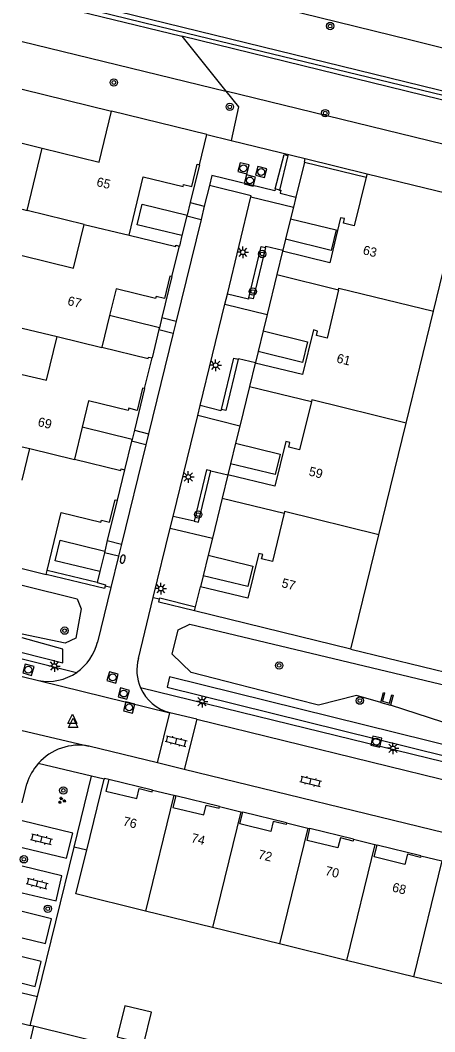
# Model space of a CAD drawing. Extents: x 128999 to 131010, y 395498 to 399007.
# Drawn here: x 128999.8 to 129044.8, y 397914.8 to 398024.7 of the extents above; entities that cross this region are included whole.
import ezdxf

# ---------------------------------------------------------------- set-up
doc = ezdxf.new("R2010")
doc.units = 0
for name, color, linetype in [('gg-afsc-muur', 7, 'Continuous'), ('gg-anno-huisnummerreeks BGT', 7, 'Continuous'), ('gg-bbg-gedigitaliseerde bebouwing', 7, 'Continuous'), ('gg-bbg-gedigitaliseerde bijgebouw', 7, 'Continuous'), ('gg-bbg-hoofdgebouw', 7, 'Continuous'), ('gg-bbg-luifel en loopbrug', 7, 'Continuous'), ('gg-bbg-onder overbouw', 7, 'Continuous'), ('gg-bbg-pand overbouw', 7, 'Continuous'), ('gg-bbg-tussenscheiding', 7, 'Continuous'), ('gg-knt-BGT kruinlijn', 7, 'Continuous'), ('gg-knt-bovenkant onderkant talud', 7, 'Continuous'), ('gg-knt-verharding', 7, 'Continuous'), ('gg-kntw-wadi', 7, 'Continuous'), ('gg-kwrk-uitstroombak niveau min 01', 7, 'Continuous'), ('gt-grn-groengrens', 7, 'Continuous'), ('gt-grn-vlakafsluiter', 7, 'Continuous'), ('gt-grn-weggrens', 7, 'Continuous'), ('gt-symb-boom', 7, 'Continuous'), ('gt-symb-brandkraan', 7, 'Continuous'), ('gt-symb-groenvak', 7, 'Continuous'), ('gt-symb-klinker verharding', 7, 'Continuous'), ('gt-symb-lichtmast', 7, 'Continuous'), ('gt-symb-rioolschacht', 7, 'Continuous'), ('gt-symb-waterafsluiter', 7, 'Continuous'), ('gx-grn-maaiveld', 7, 'Continuous')]:
    doc.layers.add(name, color=color, linetype=linetype)

# ---------------------------------------------------------------- blocks, each defined once
blk = doc.blocks.new('gt0-BOOM')
at = {"layer": 'gt-symb-boom'}
for radius in [0.4, 0.2]:
    blk.add_circle((0, 0), radius, dxfattribs=at)
blk = doc.blocks.new('gt0-KL1')
at = {"layer": 'gt-symb-klinker verharding'}
for p, q in [((-1.15, 0.3), (1.15, 0.3)), ((-1, -0.3), (-1, 0.3)), ((-0.5, 0.3), (-0.5, 0.45)), ((0, -0.3), (0, 0.3)), ((0.5, 0.3), (0.5, 0.45)), ((1, -0.3), (1, 0.3)), ((-1.15, -0.3), (1.15, -0.3)), ((-0.5, -0.45), (-0.5, -0.3)), ((0.5, -0.45), (0.5, -0.3))]:
    blk.add_line(p, q, dxfattribs=at)
blk = doc.blocks.new('gt0-LMAST')
at = {"layer": 'gt-symb-lichtmast'}
for p, q in [((-0.18, 0.17), (-0.45, 0.44)), ((-0.01, 0.25), (-0.01, 0.62)), ((0.17, 0.17), (0.44, 0.44)), ((-0.26, 0), (-0.63, 0)), ((-0.18, -0.18), (-0.45, -0.45)), ((-0.01, -0.25), (-0.01, -0.63)), ((0.44, -0.45), (0.17, -0.18)), ((0.24, 0), (0.62, 0))]:
    blk.add_line(p, q, dxfattribs=at)
blk.add_circle((-0.01, 0), 0.25, dxfattribs=at)
blk = doc.blocks.new('gt0-RS')
at = {"layer": 'gt-symb-rioolschacht'}
blk.add_lwpolyline([(-0.5, -0.5), (0.5, -0.5), (0.5, 0.5), (-0.5, 0.5)], close=True, dxfattribs=at)
blk.add_circle((0, 0), 0.375, dxfattribs=at)
blk = doc.blocks.new('gt0-BR')
at = {"layer": 'gt-symb-brandkraan'}
for centre, radius, start, end in [((-0.24, 0), 0.206, 107.5669, 252.4331), ((0.6, -2.66), 3, 106.892, 107.5669), ((0, -0.69), 0.938, 73.108, 106.892), ((-0.6, -2.66), 3, 72.4331, 73.108), ((0.24, 0), 0.206, 287.567, 72.4331), ((0.6, 2.66), 3, 252.4331, 253.108), ((0, 0.69), 0.938, 253.108, 286.8921), ((-0.6, 2.66), 3, 286.8921, 287.567)]:
    blk.add_arc(centre, radius, start, end, dxfattribs=at)
blk = doc.blocks.new('gt0-GRVAK')
at = {"layer": 'gt-symb-groenvak'}
for p, q in [((-0.11, 0.19), (-0.23, 0.24)), ((-0.18, 0.15), (0.09, 0.15)), ((-0.09, 0.21), (-0.16, 0.32)), ((-0.05, 0.21), (-0.05, 0.39)), ((0, 0.21), (0.06, 0.32)), ((0.01, 0.19), (0.13, 0.24)), ((0.26, -0.05), (0.2, 0.06)), ((0.31, -0.05), (0.31, 0.13)), ((0.35, -0.05), (0.41, 0.06)), ((-0.24, -0.23), (-0.36, -0.18)), ((-0.32, -0.26), (-0.05, -0.26)), ((-0.23, -0.21), (-0.29, -0.1)), ((-0.18, -0.2), (-0.18, -0.02)), ((-0.14, -0.21), (-0.07, -0.1)), ((-0.12, -0.23), (0, -0.18)), ((0.24, -0.07), (0.12, -0.02)), ((0.17, -0.11), (0.44, -0.11)), ((0.37, -0.07), (0.49, -0.02))]:
    blk.add_line(p, q, dxfattribs=at)
blk = doc.blocks.new('gt0-WAFSL')
at = {"layer": 'gt-symb-waterafsluiter'}
for p, q in [((-0.5, -0.33), (0, 0.67)), ((0, 0.67), (0.5, -0.33)), ((0.5, -0.33), (-0.5, -0.33))]:
    blk.add_line(p, q, dxfattribs=at)

msp = doc.modelspace()

# ---------------------------------------------------------------- linework, layer by layer
at = {"layer": 'gg-afsc-muur'}
for p, q in [((129000, 398017.19), (129009.7, 398014.82)), ((129030.66, 398009.27), (129030.76, 398009.66)), ((129030.76, 398009.66), (129037.49, 398008.02)), ((129030.66, 398009.27), (129037.39, 398007.64)), ((129008.14, 397963.62), (129002.71, 397964.95)), ((129035.72, 397956.4), (129048.41, 397953.29)), ((129001.66, 397918.66), (129005.65, 397934.9)), ((129000.88, 397915.51), (129001.66, 397918.66)), ((129001.23, 397915.43), (129000.88, 397915.51)), ((129035.88, 397906.94), (129001.23, 397915.43))]:
    msp.add_line(p, q, dxfattribs=at)
for points in [[(129009.03, 397963.24), (129008.95, 397962.97), (129002.6, 397964.51)], [(129008.14, 397963.62), (129009.07, 397963.39), (129009.03, 397963.24)], [(129018.74, 397960.56), (129014.86, 397961.51), (129014.93, 397961.84)], [(129014.93, 397961.84), (129014.95, 397961.95), (129018.84, 397960.99)]]:
    msp.add_lwpolyline(points, dxfattribs=at)
at = {"layer": 'gg-bbg-gedigitaliseerde bebouwing'}
for p, q in [((129000, 398004.17), (129000.54, 398004.04)), ((129006.74, 398002.52), (129000.54, 398004.04)), ((129000, 397991.26), (129003.79, 397990.33)), ((129000, 397978.38), (129000.84, 397978.18)), ((129000, 397974.73), (129000.84, 397978.18))]:
    msp.add_line(p, q, dxfattribs=at)
for points in [[(129000, 397999.13), (129005.59, 397997.77), (129006.74, 398002.52)], [(129000, 397986.23), (129002.64, 397985.59), (129003.79, 397990.33)]]:
    msp.add_lwpolyline(points, dxfattribs=at)
at = {"layer": 'gg-bbg-gedigitaliseerde bijgebouw'}
msp.add_lwpolyline([(129010.31, 397914.27), (129013.22, 397913.56), (129014.05, 397916.96), (129011.14, 397917.67), (129010.31, 397914.27)], dxfattribs=at)
at = {"layer": 'gg-bbg-hoofdgebouw'}
for p, q in [((129020.05, 398012.27), (129009.7, 398014.82)), ((129019.26, 398008.99), (129020.05, 398012.27)), ((129000, 398011.35), (129002.19, 398010.81)), ((129037.49, 398008.02), (129037.39, 398007.64)), ((129037.49, 398008.02), (129054.03, 398003.98)), ((129016.27, 397996.85), (129017.08, 398000.17)), ((129028.29, 397999.6), (129027.68, 397997.07)), ((129027.68, 397997.07), (129034.37, 397995.4)), ((129041.72, 397980.95), (129044.69, 397993.1)), ((129009.5, 397992.61), (129008.67, 397989.2)), ((129013.29, 397984.68), (129014.11, 397988.02)), ((129025.33, 397987.46), (129024.69, 397984.93)), ((129024.69, 397984.93), (129031.42, 397983.3)), ((129006.52, 397980.49), (129005.68, 397977.04)), ((129038.76, 397968.82), (129041.72, 397980.95)), ((129011.13, 397975.87), (129010.33, 397972.56)), ((129022.35, 397975.33), (129021.73, 397972.8)), ((129021.73, 397972.8), (129028.46, 397971.16)), ((129035.72, 397956.4), (129038.76, 397968.82)), ((129000, 397965.15), (129002.6, 397964.51)), ((129002.6, 397964.51), (129002.71, 397964.95)), ((129018.84, 397960.99), (129019.37, 397963.16)), ((129018.74, 397960.56), (129018.84, 397960.99)), ((129035.72, 397956.4), (129018.74, 397960.56)), ((129007.01, 397934.57), (129008.91, 397942.27)), ((129014.15, 397941.09), (129016.47, 397940.52)), ((129016.47, 397940.52), (129016.69, 397940.47)), ((129021.43, 397939.31), (129023.75, 397938.74)), ((129023.75, 397938.74), (129023.98, 397938.68)), ((129028.72, 397937.52), (129031.03, 397936.96)), ((129031.03, 397936.96), (129031.26, 397936.9)), ((129036.01, 397935.74), (129038.31, 397935.17)), ((129038.31, 397935.17), (129038.55, 397935.11)), ((129043.31, 397933.95), (129045.6, 397933.39)), ((129020.67, 397926.16), (129013.39, 397927.95)), ((129027.95, 397924.38), (129020.67, 397926.16)), ((129035.23, 397922.59), (129027.95, 397924.38)), ((129042.52, 397920.8), (129035.23, 397922.59)), ((129049.8, 397919.02), (129042.52, 397920.8))]:
    msp.add_line(p, q, dxfattribs=at)
for points in [[(129002.19, 398010.81), (129008.37, 398009.29), (129009.7, 398014.82)], [(129011.62, 398001.34), (129013.16, 398007.67), (129017.48, 398006.62), (129017.53, 398006.85), (129018.42, 398006.65), (129019.03, 398009.07), (129019.26, 398008.99)], [(129037.39, 398007.64), (129036.08, 398002.36), (129034.9, 398002.65), (129035.02, 398003.15), (129034.6, 398003.25), (129033.41, 397998.34), (129028.29, 397999.6)], [(129044.69, 397993.1), (129046.76, 398001.57), (129053.06, 398000), (129053.09, 398000), (129054.03, 398003.98)], [(129011.62, 398001.34), (129016.68, 398000.11), (129016.71, 398000.25), (129017.08, 398000.17)], [(129016.27, 397996.85), (129016.05, 397996.9), (129015.46, 397994.48), (129014.56, 397994.7), (129014.5, 397994.46), (129010.2, 397995.53), (129009.5, 397992.61)], [(129034.37, 397995.4), (129033.14, 397990.18), (129031.96, 397990.46), (129032.07, 397990.94), (129031.65, 397991.07), (129030.44, 397986.2), (129025.33, 397987.46)], [(129008.67, 397989.2), (129013.69, 397987.96), (129013.73, 397988.11), (129014.11, 397988.02)], [(129013.29, 397984.68), (129013.07, 397984.75), (129012.48, 397982.32), (129011.59, 397982.55), (129011.53, 397982.32), (129007.21, 397983.36), (129006.52, 397980.49)], [(129031.42, 397983.3), (129030.13, 397978.05), (129028.96, 397978.33), (129029.09, 397978.82), (129028.65, 397978.93), (129027.46, 397974.08), (129022.35, 397975.33)], [(129005.68, 397977.04), (129010.73, 397975.81), (129010.76, 397975.96), (129011.13, 397975.87)], [(129002.71, 397964.95), (129004.25, 397971.23), (129008.55, 397970.17), (129008.61, 397970.4), (129009.5, 397970.19), (129010.1, 397972.62), (129010.33, 397972.56)], [(129028.46, 397971.16), (129027.18, 397965.9), (129026.01, 397966.19), (129026.13, 397966.68), (129025.7, 397966.79), (129024.5, 397961.94), (129019.37, 397963.16)], [(129009.41, 397942.25), (129008.94, 397942.36), (129008.91, 397942.27)], [(129013.39, 397927.95), (129005.84, 397929.8), (129007.01, 397934.57)]]:
    msp.add_lwpolyline(points, dxfattribs=at)
at = {"layer": 'gg-bbg-luifel en loopbrug'}
for p, q in [((129017.89, 398003.44), (129017.36, 398001.3)), ((129017.91, 398003.53), (129017.89, 398003.44)), ((129029.16, 398003.14), (129028.61, 398000.91)), ((129014.91, 397991.29), (129009.5, 397992.61)), ((129014.86, 397991.09), (129014.11, 397988.02)), ((129014.91, 397991.29), (129014.86, 397991.09)), ((129026.18, 397990.95), (129025.64, 397988.71)), ((129011.94, 397979.17), (129006.52, 397980.49)), ((129011.89, 397978.97), (129011.13, 397975.87)), ((129011.94, 397979.17), (129011.89, 397978.97)), ((129023.18, 397978.76), (129022.64, 397976.52)), ((129008.93, 397966.86), (129008.43, 397964.81)), ((129008.97, 397967.04), (129008.93, 397966.86)), ((129020.21, 397966.59), (129019.67, 397964.36))]:
    msp.add_line(p, q, dxfattribs=at)
for points in [[(129017.36, 398001.3), (129012.5, 398002.49), (129013.05, 398004.72), (129017.91, 398003.53)], [(129029.16, 398003.14), (129034.12, 398001.93), (129033.57, 397999.7), (129028.61, 398000.91)], [(129026.18, 397990.95), (129031.01, 397989.77), (129030.47, 397987.53), (129025.64, 397988.71)], [(129023.18, 397978.76), (129028.03, 397977.57), (129027.48, 397975.34), (129022.64, 397976.52)], [(129008.43, 397964.81), (129003.57, 397965.99), (129004.12, 397968.23), (129008.97, 397967.04)], [(129020.21, 397966.59), (129025.05, 397965.41), (129024.51, 397963.18), (129019.67, 397964.36)]]:
    msp.add_lwpolyline(points, dxfattribs=at)
at = {"layer": 'gg-bbg-onder overbouw'}
for points in [[(129009.41, 397942.25), (129009.1, 397940.98), (129012.45, 397940.16), (129012.72, 397941.24), (129014.11, 397940.9), (129014.15, 397941.09)], [(129016.69, 397940.47), (129016.37, 397939.2), (129019.72, 397938.38), (129019.99, 397939.46), (129021.39, 397939.12), (129021.43, 397939.31)], [(129028.72, 397937.52), (129028.67, 397937.34), (129027.28, 397937.68), (129027.01, 397936.59), (129023.66, 397937.41), (129023.98, 397938.68)], [(129036.01, 397935.74), (129035.96, 397935.55), (129034.57, 397935.9), (129034.3, 397934.8), (129030.95, 397935.62), (129031.26, 397936.9)], [(129043.31, 397933.95), (129043.26, 397933.77), (129041.86, 397934.11), (129041.59, 397933.02), (129038.24, 397933.84), (129038.55, 397935.11)]]:
    msp.add_lwpolyline(points, dxfattribs=at)
at = {"layer": 'gg-bbg-pand overbouw'}
for p, q in [((129014.15, 397941.09), (129009.41, 397942.25)), ((129021.43, 397939.31), (129016.69, 397940.47)), ((129028.72, 397937.52), (129023.98, 397938.68)), ((129036.01, 397935.74), (129031.26, 397936.9)), ((129043.31, 397933.95), (129038.55, 397935.11))]:
    msp.add_line(p, q, dxfattribs=at)
at = {"layer": 'gg-bbg-tussenscheiding'}
for p, q in [((129000.54, 398004.04), (129002.19, 398010.81)), ((129006.74, 398002.52), (129011.62, 398001.34)), ((129016.47, 397940.52), (129013.39, 397927.95)), ((129023.75, 397938.74), (129020.67, 397926.16)), ((129031.03, 397936.96), (129027.95, 397924.38)), ((129038.31, 397935.17), (129035.23, 397922.59)), ((129045.6, 397933.39), (129042.52, 397920.8))]:
    msp.add_line(p, q, dxfattribs=at)
for points in [[(129034.37, 397995.4), (129034.42, 397995.61), (129044.69, 397993.1)], [(129003.79, 397990.33), (129008.65, 397989.15), (129008.67, 397989.2)], [(129041.72, 397980.95), (129031.46, 397983.46), (129031.42, 397983.3)], [(129000.84, 397978.18), (129005.67, 397977), (129005.68, 397977.04)], [(129038.76, 397968.82), (129028.51, 397971.33), (129028.46, 397971.16)]]:
    msp.add_lwpolyline(points, dxfattribs=at)
at = {"layer": 'gg-knt-BGT kruinlijn'}
for p in [(129000, 398027.19), (129086.33, 398006.04)]:
    msp.add_line(p, (129017.33, 398022.95), dxfattribs=at)
msp.add_lwpolyline([(129000, 398028.26), (129121.6, 397998.44), (129170.4, 397986.36), (129215.38, 397975.47), (129215.86, 397975.33), (129216.13, 397975.16), (129216.42, 397974.74)], dxfattribs=at)
at = {"layer": 'gg-knt-bovenkant onderkant talud'}
for p in [(129000, 398022.4), (129084.36, 398001.77)]:
    msp.add_line(p, (129022.13, 398016.99), dxfattribs=at)
at = {"layer": 'gg-knt-verharding'}
for p, q in [((129020.05, 398012.27), (129022.69, 398011.63)), ((129022.69, 398011.63), (129030.76, 398009.66)), ((129019.26, 398008.99), (129018.25, 398004.9)), ((129030.66, 398009.27), (129029.73, 398005.49)), ((129020.34, 398006.74), (129019.79, 398004.49)), ((129027.97, 398006.25), (129027.49, 398006.37)), ((129022.29, 397994.95), (129024.86, 398005.51)), ((129024.86, 398005.51), (129029.47, 398004.39)), ((129029.73, 398005.49), (129029.47, 398004.39)), ((129018.25, 398004.9), (129017.91, 398003.53)), ((129018.25, 398004.9), (129019.79, 398004.49)), ((129019.79, 398004.49), (129019.44, 398003.04)), ((129029.47, 398004.39), (129029.16, 398003.14)), ((129019.44, 398003.04), (129016.74, 397992.02)), ((129017.89, 398003.44), (129019.44, 398003.04)), ((129017.36, 398001.3), (129017.08, 398000.17)), ((129028.61, 398000.91), (129028.32, 397999.71)), ((129028.32, 397999.71), (129028.29, 397999.6)), ((129016.27, 397996.85), (129015.18, 397992.4)), ((129027.68, 397997.07), (129026.62, 397992.73)), ((129022.02, 397993.87), (129022.29, 397994.95)), ((129019.33, 397982.84), (129022.02, 397993.87)), ((129022.02, 397993.87), (129026.62, 397992.73)), ((129015.18, 397992.4), (129014.91, 397991.29)), ((129015.18, 397992.4), (129016.74, 397992.02)), ((129016.74, 397992.02), (129016.42, 397990.69)), ((129026.62, 397992.73), (129026.18, 397990.95)), ((129014.86, 397991.09), (129016.42, 397990.69)), ((129016.42, 397990.69), (129013.74, 397979.79)), ((129025.64, 397988.71), (129025.35, 397987.53)), ((129025.35, 397987.53), (129025.33, 397987.46)), ((129013.29, 397984.68), (129012.19, 397980.17)), ((129024.69, 397984.93), (129023.64, 397980.61)), ((129019.07, 397981.76), (129019.33, 397982.84)), ((129016.4, 397970.81), (129019.07, 397981.76)), ((129023.64, 397980.61), (129019.07, 397981.76)), ((129012.19, 397980.17), (129011.94, 397979.17)), ((129012.19, 397980.17), (129013.74, 397979.79)), ((129023.64, 397980.61), (129023.18, 397978.76)), ((129013.45, 397978.58), (129011.89, 397978.97)), ((129013.74, 397979.79), (129013.45, 397978.58)), ((129013.45, 397978.58), (129010.8, 397967.81)), ((129020.51, 397975.76), (129022.35, 397975.33)), ((129022.64, 397976.52), (129022.35, 397975.33)), ((129010.33, 397972.56), (129009.25, 397968.18)), ((129021.73, 397972.8), (129020.66, 397968.43)), ((129016.08, 397969.54), (129016.4, 397970.81)), ((129018.68, 397970.29), (129016.4, 397970.81)), ((129014.24, 397962), (129016.08, 397969.54)), ((129016.08, 397969.54), (129020.66, 397968.43)), ((129009.25, 397968.18), (129008.97, 397967.04)), ((129009.25, 397968.18), (129010.8, 397967.81)), ((129010.8, 397967.81), (129010.47, 397966.48)), ((129020.66, 397968.43), (129020.21, 397966.59)), ((129010.47, 397966.48), (129008.93, 397966.86)), ((129010.47, 397966.48), (129009.64, 397963.1)), ((129008.43, 397964.81), (129008.14, 397963.62)), ((129019.67, 397964.36), (129019.37, 397963.16)), ((129009.64, 397963.1), (129008.19, 397957.16)), ((129009.64, 397963.1), (129009.03, 397963.24)), ((129012.64, 397955.36), (129014.24, 397962)), ((129014.24, 397962), (129014.93, 397961.84)), ((129000, 397955.33), (129005.92, 397953.87)), ((129000, 397953.42), (129001.77, 397952.99)), ((129029.13, 397948.21), (129012.86, 397952.2)), ((129014.7, 397944.04), (129016.05, 397949.49)), ((129018.98, 397948.78), (129016.05, 397949.49)), ((129018.98, 397948.78), (129017.61, 397943.33)), ((129018.98, 397948.78), (129061.56, 397938.36)), ((129051.25, 397942.8), (129029.13, 397948.21)), ((129014.7, 397944.04), (129007.26, 397945.85)), ((129007.54, 397942.59), (129001.75, 397943.98)), ((129017.61, 397943.33), (129014.7, 397944.04)), ((129008.91, 397942.27), (129007.54, 397942.59)), ((129054.32, 397934.37), (129017.61, 397943.33)), ((129000, 397939.7), (129000.52, 397941.77)), ((129000, 397919.07), (129001.66, 397918.66)), ((129000, 397915.73), (129000.88, 397915.51)), ((129001.23, 397915.43), (129000.78, 397913.6))]:
    msp.add_line(p, q, dxfattribs=at)
for points in [[(129027.49, 398006.37), (129028.45, 398010.11), (129028.88, 398010), (129027.97, 398006.25)], [(129027.49, 398006.37), (129027.44, 398006.17), (129020.61, 398007.83), (129020.34, 398006.74)], [(129024.86, 398005.51), (129024.89, 398005.63), (129020.34, 398006.74)], [(129027.97, 398006.25), (129028.09, 398006.22), (129028.03, 398005.92), (129029.73, 398005.49)], [(129024.62, 397994.54), (129025.97, 398000.12), (129026.45, 398000)], [(129026.45, 398000), (129025.08, 397994.43), (129024.62, 397994.54)], [(129026.45, 398000), (129026.49, 398000.15), (129028.32, 397999.71)], [(129024.62, 397994.54), (129024.58, 397994.39), (129022.29, 397994.95)], [(129021.64, 397982.42), (129023.01, 397987.99), (129023.47, 397987.88)], [(129023.47, 397987.88), (129022.11, 397982.3), (129021.64, 397982.42)], [(129023.47, 397987.88), (129023.5, 397987.97), (129025.35, 397987.53)], [(129021.64, 397982.42), (129021.6, 397982.27), (129019.33, 397982.84)], [(129020.51, 397975.76), (129020.04, 397975.87), (129018.68, 397970.29)], [(129018.68, 397970.29), (129019.15, 397970.19), (129020.51, 397975.76)], [(129000, 397934.85), (129004.83, 397933.7), (129005.5, 397936.41), (129000, 397937.73)], [(129000, 397929.93), (129003.68, 397929.05), (129004.32, 397931.76), (129000, 397932.81)], [(129000, 397925.03), (129002.54, 397924.41), (129003.2, 397927.11), (129000, 397927.89)], [(129000, 397920.1), (129001.42, 397919.74), (129002.08, 397922.46), (129000, 397922.97)]]:
    msp.add_lwpolyline(points, dxfattribs=at)
for centre, radius, start, end in [((129002.78, 397958.45), 5.55, 304.4236, 346.5727), ((129017.19, 397954.09), 4.73, 164.3518, 203.5622), ((129002.79, 397958.45), 5.56, 259.4002, 304.3465), ((129017.21, 397954.1), 4.75, 203.5864, 255.8266), ((129006.16, 397940.07), 5.89, 79.1466, 138.4694), ((129006.17, 397940.07), 5.9, 138.5289, 163.2473)]:
    msp.add_arc(centre, radius, start, end, dxfattribs=at)
at = {"layer": 'gg-kntw-wadi'}
for points in [[(129000, 397963.34), (129005.97, 397961.84), (129006.41, 397960.76), (129005.84, 397957.57), (129004.67, 397957.05), (129000, 397958.03)], [(129029.92, 397950.88), (129018.36, 397953.86), (129016.3, 397955.86), (129016.94, 397958.48), (129018.21, 397959.09), (129054.44, 397950.46), (129057.83, 397949.19), (129064.74, 397947.54), (129066.76, 397945.93), (129067.08, 397944.66), (129066.33, 397942.45), (129063.29, 397942.45), (129051.73, 397945.11)], [(129038.95, 397950.6), (129036.33, 397951.36), (129032.18, 397950.3), (129029.92, 397950.88)], [(129051.73, 397945.11), (129049.76, 397945.56), (129045.7, 397948.46), (129040.01, 397950.31)]]:
    msp.add_lwpolyline(points, dxfattribs=at)
at = {"layer": 'gg-kwrk-uitstroombak niveau min 01'}
msp.add_line((129038.95, 397950.6), (129040.01, 397950.31), dxfattribs=at)
msp.add_lwpolyline([(129038.95, 397950.6), (129039.24, 397951.69), (129039.38, 397951.65), (129039.14, 397950.73), (129039.91, 397950.53), (129040.15, 397951.44), (129040.3, 397951.4), (129040.01, 397950.31)], dxfattribs=at)
at = {"layer": 'gt-grn-groengrens'}
msp.add_line((129017.33, 398022.95), (129022.13, 398016.99), dxfattribs=at)
for points in [[(129022.13, 398016.99), (129023.5, 398015.29), (129022.69, 398011.63)], [(129000, 397956.03), (129004.43, 397954.89), (129004.43, 397956.4), (129000, 397957.61)], [(129015.76, 397952.28), (129065.05, 397940.08), (129065.32, 397941.17), (129016, 397953.38), (129015.76, 397952.28)]]:
    msp.add_lwpolyline(points, dxfattribs=at)
at = {"layer": 'gt-grn-vlakafsluiter'}
for p, q in [((129005.65, 397934.9), (129007.54, 397942.59)), ((129007.01, 397934.57), (129005.65, 397934.9))]:
    msp.add_line(p, q, dxfattribs=at)
at = {"layer": 'gt-grn-weggrens'}
for p, q in [((129001.77, 397952.99), (129016.05, 397949.49)), ((129000, 397947.55), (129007.26, 397945.85))]:
    msp.add_line(p, q, dxfattribs=at)
at = {"layer": 'gx-grn-maaiveld'}
for points in [[(129000, 398032.93), (129003.25, 398032.14), (129042.08, 398022.59), (129120.74, 398002.94), (129140.95, 397998.11), (129191.47, 397985.86), (129199.52, 397983.53), (129205.29, 397981.97), (129217.91, 397979.17)], [(129000, 398027.72), (129017.94, 398023.29), (129055, 398014.31), (129187, 397981.85), (129211.32, 397975.9), (129216.42, 397974.74)]]:
    msp.add_lwpolyline(points, dxfattribs=at)

# ---------------------------------------------------------------- block references
at = {"layer": 'gt-symb-boom'}
for p in [(129033.46, 398024.06), (129009.96, 398017.93), (129022.55, 398015.28), (129032.92, 398014.61), (129026.08, 397999.31), (129025.06, 397995.23), (129019.12, 397971.01), (129004.61, 397958.4), (129027.91, 397954.62), (129036.69, 397950.8), (129004.47, 397941.05), (129000.19, 397933.57), (129002.78, 397928.2)]:
    msp.add_blockref('gt0-BOOM', p, dxfattribs=at)
at = {"layer": 'gt-symb-brandkraan', "rotation": -104.48103437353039}
msp.add_blockref('gt0-BR', (129010.93, 397966.17), dxfattribs=at)
at = {"layer": 'gt-symb-groenvak'}
msp.add_blockref('gt0-GRVAK', (129004.29, 397939.95), dxfattribs=at)
at = {"layer": 'gt-symb-klinker verharding'}
for p, rotation in [((129016.73, 397946.4), -13.716469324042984), ((129031.34, 397942.04), -13.772145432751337), ((129002.09, 397935.75), -13.8834180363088), ((129001.63, 397930.94), -13.883418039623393)]:
    msp.add_blockref('gt0-KL1', p, dxfattribs=dict(at, rotation=rotation))
at = {"layer": 'gt-symb-lichtmast'}
for p in [(129023.98, 397999.49), (129021.02, 397987.22), (129018.06, 397975.09), (129015.07, 397962.97), (129003.51, 397954.56), (129019.55, 397950.69), (129040.29, 397945.62)]:
    msp.add_blockref('gt0-LMAST', p, dxfattribs=at)
at = {"layer": 'gt-symb-rioolschacht'}
for p, rotation in [((129024.04, 398008.61), -104.00844347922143), ((129025.97, 398008.21), -104.41126503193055), ((129024.74, 398007.29), 74.81021282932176), ((129000.68, 397954.16), 164.1018129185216), ((129009.82, 397953.32), -15.662106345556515), ((129011.03, 397951.57), -15.606930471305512), ((129011.62, 397950.06), 165.51896562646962), ((129038.47, 397946.35), -12.882979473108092)]:
    msp.add_blockref('gt0-RS', p, dxfattribs=dict(at, rotation=rotation))
at = {"layer": 'gt-symb-waterafsluiter'}
for p in [(129005.45, 397948.65), (129005.55, 397948.21)]:
    msp.add_blockref('gt0-WAFSL', p, dxfattribs=at)

# ---------------------------------------------------------------- texts
at = {"layer": 'gg-anno-huisnummerreeks BGT'}
for s, rotation, p in [('65', 346.4, (129008.01, 398006.7)), ('63', 346.4, (129036.95, 397999.29)), ('67', 346.4, (129004.86, 397993.78)), ('61', 346.1, (129034.09, 397987.54)), ('69', 346.4, (129001.63, 397980.64)), ('59', 346.2, (129031.07, 397975.26)), ('57', 346.1, (129028.11, 397963.14)), ('76', 346.3, (129010.88, 397937.26)), ('74', 346.2, (129018.29, 397935.45)), ('72', 346.2, (129025.57, 397933.66)), ('70', 346.2, (129032.85, 397931.88)), ('68', 346.2, (129040.13, 397930.09))]:
    msp.add_text(s, height=1, rotation=rotation, dxfattribs=at).set_placement(p)

doc.saveas('drawing.dxf')
